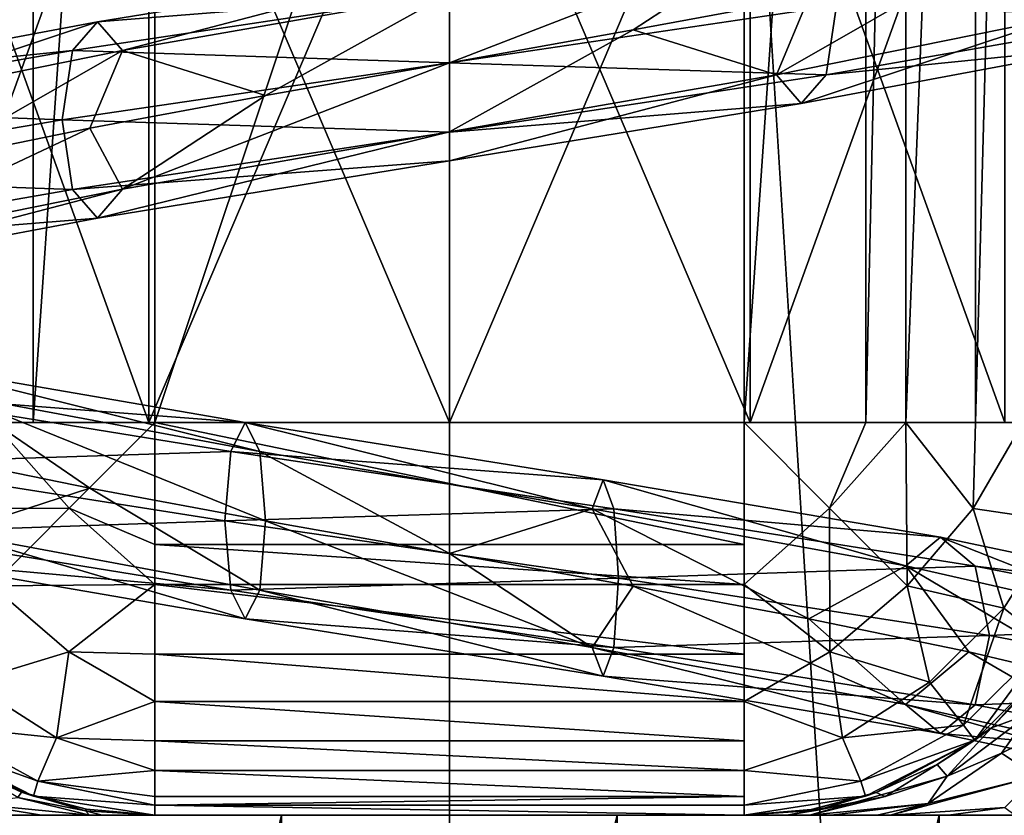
# Model space of a CAD drawing. Header units: millimetres. Extents: x -147 to 148, y -145 to 204.
# Tile 458 of 571: x 88.91 to 91.41, y 8.5 to 10.53. Entities that reach past the tile are written whole.
import ezdxf

# ---------------------------------------------------------------- set-up
doc = ezdxf.new("R2010")
doc.units = ezdxf.units.MM
doc.header["$LTSCALE"] = 26.699852
for name, color, linetype in [('1221', 7, 'CONTINUOUS'), ('1222', 7, 'CONTINUOUS'), ('1223', 7, 'CONTINUOUS'), ('1224', 7, 'CONTINUOUS'), ('1225', 7, 'CONTINUOUS'), ('1324', 7, 'CONTINUOUS'), ('1499', 7, 'CONTINUOUS'), ('1500', 7, 'CONTINUOUS'), ('1501', 7, 'CONTINUOUS'), ('1521', 7, 'CONTINUOUS'), ('1522', 7, 'CONTINUOUS'), ('743', 7, 'CONTINUOUS'), ('744', 7, 'CONTINUOUS'), ('760', 7, 'CONTINUOUS'), ('901', 7, 'CONTINUOUS'), ('902', 7, 'CONTINUOUS'), ('906', 7, 'CONTINUOUS'), ('915', 7, 'CONTINUOUS'), ('918', 7, 'CONTINUOUS'), ('920', 7, 'CONTINUOUS')]:
    doc.layers.add(name, color=color, linetype=linetype)

msp = doc.modelspace()

# ---------------------------------------------------------------- linework, layer by layer
at = {"layer": '1221', "color": 7, "linetype": 'CONTINUOUS', "true_color": 0xd8d8d8}
for points in [[(90.75, 9.5, 91.4), (90.75, 14, 91.4), (91.06, 14, 91.3507), (90.75, 9.5, 91.4)], [(90.75, 9.5, 91.4), (91.06, 14, 91.3507), (91.06, 9.5, 91.3507), (90.75, 9.5, 91.4)], [(91.06, 14, 91.3507), (91.1619, 14, 91.3112), (91.06, 9.5, 91.3507), (91.06, 14, 91.3507)], [(91.1619, 14, 91.3112), (91.1619, 9.5, 91.3112), (91.06, 9.5, 91.3507), (91.1619, 14, 91.3112)], [(91.1619, 14, 91.3112), (91.3394, 14, 91.2078), (91.1619, 9.5, 91.3112), (91.1619, 14, 91.3112)], [(91.1619, 9.5, 91.3112), (91.3394, 14, 91.2078), (91.3394, 9.5, 91.2078), (91.1619, 9.5, 91.3112)], [(91.3394, 14, 91.2078), (91.4604, 14, 91.1038), (91.3394, 9.5, 91.2078), (91.3394, 14, 91.2078)], [(91.3394, 9.5, 91.2078), (91.4604, 14, 91.1038), (91.4604, 9.5, 91.1038), (91.3394, 9.5, 91.2078)]]:
    msp.add_3dface(points, dxfattribs=at)
at = {"layer": '1222', "color": 7, "linetype": 'CONTINUOUS', "true_color": 0xd8d8d8}
for points in [[(90.75, 9.5, 91.4), (90.75, 9.0881, 91.3112), (90.75, 9.19, 91.3507), (90.75, 9.5, 91.4)], [(90.75, 9.0881, 91.3112), (90.75, 9.5, 91.4), (90.9679, 9.2821, 91.3513), (90.75, 9.0881, 91.3112)], [(90.9679, 9.2821, 91.3513), (90.75, 9.5, 91.4), (91.06, 9.5, 91.3507), (90.9679, 9.2821, 91.3513)], [(91.1619, 9.5, 91.3112), (90.9679, 9.2821, 91.3513), (91.06, 9.5, 91.3507), (91.1619, 9.5, 91.3112)], [(90.9679, 9.2821, 91.3513), (91.1619, 9.5, 91.3112), (91.1653, 9.0847, 91.2094), (90.9679, 9.2821, 91.3513)], [(91.1619, 9.5, 91.3112), (91.3394, 9.5, 91.2078), (91.3335, 9.2811, 91.182), (91.1619, 9.5, 91.3112)], [(91.1653, 9.0847, 91.2094), (91.1619, 9.5, 91.3112), (91.3335, 9.2811, 91.182), (91.1653, 9.0847, 91.2094)], [(91.3335, 9.2811, 91.182), (91.3394, 9.5, 91.2078), (91.4604, 9.5, 91.1038), (91.3335, 9.2811, 91.182)], [(91.3335, 9.2811, 91.182), (91.4604, 9.5, 91.1038), (91.5526, 9.2495, 90.9414), (91.3335, 9.2811, 91.182)], [(90.75, 9.0881, 91.3112), (90.9679, 9.2821, 91.3513), (90.9689, 8.9165, 91.182), (90.75, 9.0881, 91.3112)], [(90.9689, 8.9165, 91.182), (90.9679, 9.2821, 91.3513), (91.1653, 9.0847, 91.2094), (90.9689, 8.9165, 91.182)], [(91.1653, 9.0847, 91.2094), (91.3335, 9.2811, 91.182), (91.4111, 9.0274, 90.9828), (91.1653, 9.0847, 91.2094)], [(91.4111, 9.0274, 90.9828), (91.3335, 9.2811, 91.182), (91.5526, 9.2495, 90.9414), (91.4111, 9.0274, 90.9828)], [(91.5207, 8.9409, 90.7055), (91.4111, 9.0274, 90.9828), (91.5526, 9.2495, 90.9414), (91.5207, 8.9409, 90.7055)], [(90.75, 8.7896, 91.1038), (90.75, 8.9105, 91.2078), (90.75, 9.0881, 91.3112), (90.75, 8.7896, 91.1038)], [(90.75, 8.7896, 91.1038), (90.75, 9.0881, 91.3112), (90.9689, 8.9165, 91.182), (90.75, 8.7896, 91.1038)], [(90.9689, 8.9165, 91.182), (91.1653, 9.0847, 91.2094), (91.2226, 8.8389, 90.9828), (90.9689, 8.9165, 91.182)], [(91.2226, 8.8389, 90.9828), (91.1653, 9.0847, 91.2094), (91.4111, 9.0274, 90.9828), (91.2226, 8.8389, 90.9828)], [(91.3091, 8.7293, 90.7055), (91.2226, 8.8389, 90.9828), (91.4111, 9.0274, 90.9828), (91.3091, 8.7293, 90.7055)], [(91.5207, 8.9409, 90.7055), (91.3091, 8.7293, 90.7055), (91.4111, 9.0274, 90.9828), (91.5207, 8.9409, 90.7055)], [(91.5207, 8.9409, 90.7055), (91.3378, 8.691, 90.4), (91.3091, 8.7293, 90.7055), (91.5207, 8.9409, 90.7055)], [(91.559, 8.9122, 90.4), (91.3378, 8.691, 90.4), (91.5207, 8.9409, 90.7055), (91.559, 8.9122, 90.4)], [(90.75, 8.7896, 91.1038), (90.9689, 8.9165, 91.182), (91.0005, 8.6974, 90.9414), (90.75, 8.7896, 91.1038)], [(91.0005, 8.6974, 90.9414), (90.9689, 8.9165, 91.182), (91.2226, 8.8389, 90.9828), (91.0005, 8.6974, 90.9414)], [(91.3091, 8.7293, 90.7055), (91.0005, 8.6974, 90.9414), (91.2226, 8.8389, 90.9828), (91.3091, 8.7293, 90.7055)], [(90.75, 8.6143, 90.8642), (90.75, 8.6894, 90.9855), (90.75, 8.7896, 91.1038), (90.75, 8.6143, 90.8642)], [(90.75, 8.6143, 90.8642), (90.75, 8.7896, 91.1038), (91.0005, 8.6974, 90.9414), (90.75, 8.6143, 90.8642)], [(91.3091, 8.7293, 90.7055), (91.0475, 8.5867, 90.6782), (91.0005, 8.6974, 90.9414), (91.3091, 8.7293, 90.7055)], [(91.3091, 8.7293, 90.7055), (91.3378, 8.691, 90.4), (91.0475, 8.5867, 90.6782), (91.3091, 8.7293, 90.7055)], [(91.0475, 8.5867, 90.6782), (90.75, 8.6143, 90.8642), (91.0005, 8.6974, 90.9414), (91.0475, 8.5867, 90.6782)], [(91.3378, 8.691, 90.4), (91.059, 8.5489, 90.4), (91.0475, 8.5867, 90.6782), (91.3378, 8.691, 90.4)], [(90.75, 8.526, 90.6266), (90.75, 8.5479, 90.7058), (90.75, 8.6143, 90.8642), (90.75, 8.526, 90.6266)], [(90.75, 8.526, 90.6266), (90.75, 8.6143, 90.8642), (91.0475, 8.5867, 90.6782), (90.75, 8.526, 90.6266)], [(91.059, 8.5489, 90.4), (90.75, 8.526, 90.6266), (91.0475, 8.5867, 90.6782), (91.059, 8.5489, 90.4)], [(91.059, 8.5489, 90.4), (90.75, 8.5, 90.4), (90.75, 8.526, 90.6266), (91.059, 8.5489, 90.4)]]:
    msp.add_3dface(points, dxfattribs=at)
at = {"layer": '1223', "color": 7, "linetype": 'CONTINUOUS', "true_color": 0xd8d8d8}
for points in [[(89.25, 9.5, 91.4), (90.75, 9.5, 91.4), (90.75, 9.19, 91.3507), (89.25, 9.5, 91.4)], [(89.25, 9.19, 91.3507), (89.25, 9.5, 91.4), (90.75, 9.19, 91.3507), (89.25, 9.19, 91.3507)], [(89.25, 9.0881, 91.3112), (89.25, 9.19, 91.3507), (90.75, 9.0881, 91.3112), (89.25, 9.0881, 91.3112)], [(90.75, 9.0881, 91.3112), (89.25, 9.19, 91.3507), (90.75, 9.19, 91.3507), (90.75, 9.0881, 91.3112)], [(89.25, 8.9106, 91.2078), (89.25, 9.0881, 91.3112), (90.75, 8.9105, 91.2078), (89.25, 8.9106, 91.2078)], [(90.75, 8.9105, 91.2078), (89.25, 9.0881, 91.3112), (90.75, 9.0881, 91.3112), (90.75, 8.9105, 91.2078)], [(89.25, 8.7896, 91.1038), (89.25, 8.9106, 91.2078), (90.75, 8.7896, 91.1038), (89.25, 8.7896, 91.1038)], [(90.75, 8.7896, 91.1038), (89.25, 8.9106, 91.2078), (90.75, 8.9105, 91.2078), (90.75, 8.7896, 91.1038)], [(89.25, 8.6894, 90.9856), (89.25, 8.7896, 91.1038), (90.75, 8.6894, 90.9855), (89.25, 8.6894, 90.9856)], [(90.75, 8.6894, 90.9855), (89.25, 8.7896, 91.1038), (90.75, 8.7896, 91.1038), (90.75, 8.6894, 90.9855)], [(89.25, 8.6143, 90.8642), (89.25, 8.6894, 90.9856), (90.75, 8.6143, 90.8642), (89.25, 8.6143, 90.8642)], [(90.75, 8.6143, 90.8642), (89.25, 8.6894, 90.9856), (90.75, 8.6894, 90.9855), (90.75, 8.6143, 90.8642)], [(89.25, 8.5479, 90.7058), (89.25, 8.6143, 90.8642), (90.75, 8.5479, 90.7058), (89.25, 8.5479, 90.7058)], [(90.75, 8.5479, 90.7058), (89.25, 8.6143, 90.8642), (90.75, 8.6143, 90.8642), (90.75, 8.5479, 90.7058)], [(89.25, 8.526, 90.6266), (89.25, 8.5479, 90.7058), (90.75, 8.5479, 90.7058), (89.25, 8.526, 90.6266)], [(90.75, 8.526, 90.6266), (89.25, 8.526, 90.6266), (90.75, 8.5479, 90.7058), (90.75, 8.526, 90.6266)], [(90.75, 8.5, 90.4), (89.25, 8.5, 90.4), (89.25, 8.526, 90.6266), (90.75, 8.5, 90.4)], [(90.75, 8.5, 90.4), (89.25, 8.526, 90.6266), (90.75, 8.526, 90.6266), (90.75, 8.5, 90.4)]]:
    msp.add_3dface(points, dxfattribs=at)
at = {"layer": '1224', "color": 7, "linetype": 'CONTINUOUS', "true_color": 0xd8d8d8}
for points in [[(88.8381, 9.5, 91.3112), (89.0321, 9.2821, 91.3513), (88.6665, 9.2811, 91.182), (88.8381, 9.5, 91.3112)], [(89.25, 9.5, 91.4), (88.8381, 9.5, 91.3112), (88.94, 9.5, 91.3507), (89.25, 9.5, 91.4)], [(88.8381, 9.5, 91.3112), (89.25, 9.5, 91.4), (89.0321, 9.2821, 91.3513), (88.8381, 9.5, 91.3112)], [(89.0321, 9.2821, 91.3513), (89.25, 9.5, 91.4), (89.25, 9.19, 91.3507), (89.0321, 9.2821, 91.3513)], [(88.6665, 9.2811, 91.182), (89.0321, 9.2821, 91.3513), (88.8347, 9.0847, 91.2094), (88.6665, 9.2811, 91.182)], [(89.0321, 9.2821, 91.3513), (89.25, 9.0881, 91.3112), (88.8347, 9.0847, 91.2094), (89.0321, 9.2821, 91.3513)], [(89.25, 9.0881, 91.3112), (89.0321, 9.2821, 91.3513), (89.25, 9.19, 91.3507), (89.25, 9.0881, 91.3112)], [(88.8347, 9.0847, 91.2094), (89.0311, 8.9165, 91.182), (88.7774, 8.8389, 90.9828), (88.8347, 9.0847, 91.2094)], [(88.8347, 9.0847, 91.2094), (89.25, 9.0881, 91.3112), (89.0311, 8.9165, 91.182), (88.8347, 9.0847, 91.2094)], [(89.25, 9.0881, 91.3112), (89.25, 8.9106, 91.2078), (89.0311, 8.9165, 91.182), (89.25, 9.0881, 91.3112)], [(88.7774, 8.8389, 90.9828), (89.0311, 8.9165, 91.182), (88.9995, 8.6974, 90.9414), (88.7774, 8.8389, 90.9828)], [(89.0311, 8.9165, 91.182), (89.25, 8.7896, 91.1038), (88.9995, 8.6974, 90.9414), (89.0311, 8.9165, 91.182)], [(89.0311, 8.9165, 91.182), (89.25, 8.9106, 91.2078), (89.25, 8.7896, 91.1038), (89.0311, 8.9165, 91.182)], [(88.6909, 8.7293, 90.7055), (88.7774, 8.8389, 90.9828), (88.9995, 8.6974, 90.9414), (88.6909, 8.7293, 90.7055)], [(89.25, 8.7896, 91.1038), (89.25, 8.6894, 90.9856), (88.9995, 8.6974, 90.9414), (89.25, 8.7896, 91.1038)], [(88.9525, 8.5867, 90.6782), (88.6622, 8.691, 90.4), (88.6909, 8.7293, 90.7055), (88.9525, 8.5867, 90.6782)], [(88.9525, 8.5867, 90.6782), (88.6909, 8.7293, 90.7055), (88.9995, 8.6974, 90.9414), (88.9525, 8.5867, 90.6782)], [(88.941, 8.5489, 90.4), (88.6622, 8.691, 90.4), (88.9525, 8.5867, 90.6782), (88.941, 8.5489, 90.4)], [(88.9525, 8.5867, 90.6782), (88.9995, 8.6974, 90.9414), (89.25, 8.6143, 90.8642), (88.9525, 8.5867, 90.6782)], [(88.9995, 8.6974, 90.9414), (89.25, 8.6894, 90.9856), (89.25, 8.6143, 90.8642), (88.9995, 8.6974, 90.9414)], [(88.9525, 8.5867, 90.6782), (89.25, 8.6143, 90.8642), (89.25, 8.5479, 90.7058), (88.9525, 8.5867, 90.6782)], [(89.25, 8.526, 90.6266), (88.941, 8.5489, 90.4), (88.9525, 8.5867, 90.6782), (89.25, 8.526, 90.6266)], [(89.25, 8.526, 90.6266), (88.9525, 8.5867, 90.6782), (89.25, 8.5479, 90.7058), (89.25, 8.526, 90.6266)], [(89.25, 8.5, 90.4), (88.941, 8.5489, 90.4), (89.25, 8.526, 90.6266), (89.25, 8.5, 90.4)]]:
    msp.add_3dface(points, dxfattribs=at)
at = {"layer": '1225', "color": 7, "linetype": 'CONTINUOUS', "true_color": 0xd8d8d8}
for points in [[(88.8381, 14, 91.3112), (88.94, 14, 91.3507), (88.8381, 9.5, 91.3112), (88.8381, 14, 91.3112)], [(88.8381, 9.5, 91.3112), (88.94, 14, 91.3507), (88.94, 9.5, 91.3507), (88.8381, 9.5, 91.3112)], [(89.25, 14, 91.4), (89.25, 9.5, 91.4), (88.94, 9.5, 91.3507), (89.25, 14, 91.4)], [(88.94, 14, 91.3507), (89.25, 14, 91.4), (88.94, 9.5, 91.3507), (88.94, 14, 91.3507)]]:
    msp.add_3dface(points, dxfattribs=at)
at = {"layer": '1324', "color": 7, "linetype": 'CONTINUOUS', "true_color": 0xd8d8d8}
for points in [[(88.9013, 8.5454, 87.7736), (89.0841, 8.5, 87.6704), (88.7808, 8.5299, 87.5656), (88.9013, 8.5454, 87.7736)], [(89.0841, 8.5, 87.6704), (88.9619, 8.5, 87.5149), (88.7808, 8.5299, 87.5656), (89.0841, 8.5, 87.6704)], [(88.9619, 8.5, 87.5149), (88.876, 8.5, 87.4173), (88.7808, 8.5299, 87.5656), (88.9619, 8.5, 87.5149)], [(89.0841, 8.5, 87.6704), (88.9013, 8.5454, 87.7736), (89.0737, 8.5118, 87.8381), (89.0841, 8.5, 87.6704)], [(89.25, 8.5, 87.9), (89.1158, 8.5, 87.712), (89.0737, 8.5118, 87.8381), (89.25, 8.5, 87.9)], [(89.1158, 8.5, 87.712), (89.0841, 8.5, 87.6704), (89.0737, 8.5118, 87.8381), (89.1158, 8.5, 87.712)]]:
    msp.add_3dface(points, dxfattribs=at)
at = {"layer": '1499', "color": 7, "linetype": 'CONTINUOUS', "true_color": 0xd8d8d8}
for points in [[(88.5856, 9.5, 85.314), (89.2344, 9.5, 85.7476), (88.5856, 11.3, 85.314), (88.5856, 9.5, 85.314)], [(88.5856, 11.3, 85.314), (89.2344, 9.5, 85.7476), (89.2344, 11.3, 85.7476), (88.5856, 11.3, 85.314)], [(89.2344, 9.5, 82.0524), (88.5856, 9.5, 82.486), (89.2344, 11.3, 82.0524), (89.2344, 9.5, 82.0524)], [(89.2344, 11.3, 82.0524), (88.5856, 9.5, 82.486), (88.5856, 11.3, 82.486), (89.2344, 11.3, 82.0524)], [(90, 9.5, 85.9), (90, 11.3, 85.9), (89.2344, 11.3, 85.7476), (90, 9.5, 85.9)], [(89.2344, 9.5, 85.7476), (90, 9.5, 85.9), (89.2344, 11.3, 85.7476), (89.2344, 9.5, 85.7476)], [(90, 9.5, 81.9), (89.2344, 9.5, 82.0524), (90, 11.3, 81.9), (90, 9.5, 81.9)], [(90, 11.3, 81.9), (89.2344, 9.5, 82.0524), (89.2344, 11.3, 82.0524), (90, 11.3, 81.9)]]:
    msp.add_3dface(points, dxfattribs=at)
at = {"layer": '1500', "color": 7, "linetype": 'CONTINUOUS', "true_color": 0xd8d8d8}
for points in [[(89.2344, 9.5, 85.7476), (88.5856, 9.5, 85.314), (89.2344, 9.5, 82.0524), (89.2344, 9.5, 85.7476)], [(88.5856, 9.5, 85.314), (88.5856, 9.5, 82.486), (89.2344, 9.5, 82.0524), (88.5856, 9.5, 85.314)], [(90, 9.5, 85.9), (89.2344, 9.5, 85.7476), (90, 9.5, 81.9), (90, 9.5, 85.9)], [(89.2344, 9.5, 85.7476), (89.2344, 9.5, 82.0524), (90, 9.5, 81.9), (89.2344, 9.5, 85.7476)], [(90, 9.5, 85.9), (90, 9.5, 81.9), (90.7656, 9.5, 82.0524), (90, 9.5, 85.9)], [(90.7656, 9.5, 85.7476), (90, 9.5, 85.9), (90.7656, 9.5, 82.0524), (90.7656, 9.5, 85.7476)], [(91.4144, 9.5, 85.314), (90.7656, 9.5, 85.7476), (91.4144, 9.5, 82.486), (91.4144, 9.5, 85.314)], [(91.4144, 9.5, 82.486), (90.7656, 9.5, 85.7476), (90.7656, 9.5, 82.0524), (91.4144, 9.5, 82.486)]]:
    msp.add_3dface(points, dxfattribs=at)
at = {"layer": '1501', "color": 7, "linetype": 'CONTINUOUS', "true_color": 0xd8d8d8}
for points in [[(90, 11.3, 85.9), (90, 9.5, 85.9), (90.7656, 9.5, 85.7476), (90, 11.3, 85.9)], [(90, 11.3, 85.9), (90.7656, 9.5, 85.7476), (90.7656, 11.3, 85.7476), (90, 11.3, 85.9)], [(90, 9.5, 81.9), (90, 11.3, 81.9), (90.7656, 11.3, 82.0524), (90, 9.5, 81.9)], [(90.7656, 9.5, 82.0524), (90, 9.5, 81.9), (90.7656, 11.3, 82.0524), (90.7656, 9.5, 82.0524)], [(90.7656, 9.5, 85.7476), (91.4144, 9.5, 85.314), (90.7656, 11.3, 85.7476), (90.7656, 9.5, 85.7476)], [(91.4144, 9.5, 85.314), (91.4144, 11.3, 85.314), (90.7656, 11.3, 85.7476), (91.4144, 9.5, 85.314)], [(91.4144, 9.5, 82.486), (90.7656, 9.5, 82.0524), (91.4144, 11.3, 82.486), (91.4144, 9.5, 82.486)], [(90.7656, 9.5, 82.0524), (90.7656, 11.3, 82.0524), (91.4144, 11.3, 82.486), (90.7656, 9.5, 82.0524)]]:
    msp.add_3dface(points, dxfattribs=at)
at = {"layer": '1521', "linetype": 'CONTINUOUS'}
for points in [[(90.4678, 10.5, 86.1008), (90, 10.4167, 86.15), (90.8326, 10.7393, 86.0689), (90.4678, 10.5, 86.1008)], [(90.8326, 10.7393, 86.0689), (90, 10.4167, 86.15), (90, 10.5934, 86.2232), (90.8326, 10.7393, 86.0689)], [(90.9152, 10.5833, 85.9555), (90.4678, 10.5, 86.1008), (90.8326, 10.7393, 86.0689), (90.9152, 10.5833, 85.9555)], [(90, 10.6667, 86.4002), (89.1674, 10.4476, 86.0689), (89.104, 10.5208, 86.2341), (90, 10.6667, 86.4002)], [(90, 10.6667, 86.4002), (89.104, 10.5208, 86.2341), (90, 10.5932, 86.5771), (90, 10.6667, 86.4002)], [(90, 10.5934, 86.2232), (89.1674, 10.4476, 86.0689), (90, 10.6667, 86.4002), (90, 10.5934, 86.2232)], [(90, 10.5932, 86.5771), (89.104, 10.5208, 86.2341), (89.0406, 10.4473, 86.3992), (90, 10.5932, 86.5771)], [(90, 10.5932, 86.5771), (89.0406, 10.4473, 86.3992), (90, 10.4167, 86.65), (90, 10.5932, 86.5771)], [(90, 10.5934, 86.2232), (89.5322, 10.3333, 86.1008), (89.1674, 10.4476, 86.0689), (90, 10.5934, 86.2232)], [(90, 10.4167, 86.15), (89.5322, 10.3333, 86.1008), (90, 10.5934, 86.2232), (90, 10.4167, 86.15)], [(90.9855, 10.5625, 86.4673), (90, 10.5932, 86.5771), (90, 10.4167, 86.65), (90.9855, 10.5625, 86.4673)], [(89.104, 10.5208, 86.2341), (88.4455, 10.3018, 85.6265), (88.327, 10.375, 85.758), (89.104, 10.5208, 86.2341)], [(89.104, 10.5208, 86.2341), (88.327, 10.375, 85.758), (89.0406, 10.4473, 86.3992), (89.104, 10.5208, 86.2341)], [(89.1674, 10.4476, 86.0689), (88.4455, 10.3018, 85.6265), (89.104, 10.5208, 86.2341), (89.1674, 10.4476, 86.0689)], [(89.0406, 10.4473, 86.3992), (88.327, 10.375, 85.758), (88.2087, 10.3015, 85.8894), (89.0406, 10.4473, 86.3992)], [(89.0406, 10.4473, 86.3992), (88.2087, 10.3015, 85.8894), (89.0145, 10.2708, 86.4673), (89.0406, 10.4473, 86.3992)], [(89.1674, 10.4476, 86.0689), (88.6775, 10.1667, 85.7203), (88.4455, 10.3018, 85.6265), (89.1674, 10.4476, 86.0689)], [(89.0848, 10.25, 85.9555), (88.6775, 10.1667, 85.7203), (89.1674, 10.4476, 86.0689), (89.0848, 10.25, 85.9555)], [(90, 10.4167, 86.65), (89.0406, 10.4473, 86.3992), (89.0145, 10.2708, 86.4673), (90, 10.4167, 86.65)], [(89.5322, 10.3333, 86.1008), (89.0848, 10.25, 85.9555), (89.1674, 10.4476, 86.0689), (89.5322, 10.3333, 86.1008)], [(89.0145, 10.2708, 86.4673), (88.2087, 10.3015, 85.8894), (88.1599, 10.125, 85.9436), (89.0145, 10.2708, 86.4673)], [(88.6383, 9.6458, 81.8032), (89.4802, 9.5, 81.4544), (88.542, 9.5723, 81.6548), (88.6383, 9.6458, 81.8032)], [(88.7347, 9.5726, 81.9516), (89.517, 9.4268, 81.6275), (88.6383, 9.6458, 81.8032), (88.7347, 9.5726, 81.9516)], [(88.6383, 9.6458, 81.8032), (89.517, 9.4268, 81.6275), (89.4802, 9.5, 81.4544), (88.6383, 9.6458, 81.8032)], [(88.542, 9.5723, 81.6548), (89.4434, 9.4265, 81.2814), (88.5022, 9.3958, 81.5937), (88.542, 9.5723, 81.6548)], [(88.542, 9.5723, 81.6548), (89.4802, 9.5, 81.4544), (89.4434, 9.4265, 81.2814), (88.542, 9.5723, 81.6548)], [(88.6775, 9.4167, 82.0797), (89.0848, 9.3333, 81.8445), (88.7347, 9.5726, 81.9516), (88.6775, 9.4167, 82.0797)], [(89.0848, 9.3333, 81.8445), (89.5322, 9.25, 81.6992), (88.7347, 9.5726, 81.9516), (89.0848, 9.3333, 81.8445)], [(88.7347, 9.5726, 81.9516), (89.5322, 9.25, 81.6992), (89.517, 9.4268, 81.6275), (88.7347, 9.5726, 81.9516)], [(89.4802, 9.5, 81.4544), (90.3911, 9.3542, 81.4306), (89.4434, 9.4265, 81.2814), (89.4802, 9.5, 81.4544)], [(89.517, 9.4268, 81.6275), (90.3634, 9.2809, 81.6054), (89.4802, 9.5, 81.4544), (89.517, 9.4268, 81.6275)], [(89.4802, 9.5, 81.4544), (90.3634, 9.2809, 81.6054), (90.3911, 9.3542, 81.4306), (89.4802, 9.5, 81.4544)], [(88.5022, 9.3958, 81.5937), (89.4434, 9.4265, 81.2814), (89.4282, 9.25, 81.2101), (88.5022, 9.3958, 81.5937)], [(89.4434, 9.4265, 81.2814), (90.4188, 9.2807, 81.2559), (89.4282, 9.25, 81.2101), (89.4434, 9.4265, 81.2814)], [(89.4434, 9.4265, 81.2814), (90.3911, 9.3542, 81.4306), (90.4188, 9.2807, 81.2559), (89.4434, 9.4265, 81.2814)], [(89.5322, 9.25, 81.6992), (90, 9.1667, 81.65), (89.517, 9.4268, 81.6275), (89.5322, 9.25, 81.6992)], [(89.517, 9.4268, 81.6275), (90, 9.1667, 81.65), (90.3634, 9.2809, 81.6054), (89.517, 9.4268, 81.6275)], [(90.3634, 9.2809, 81.6054), (91.1616, 9.1351, 81.888), (90.3911, 9.3542, 81.4306), (90.3634, 9.2809, 81.6054)], [(90.3911, 9.3542, 81.4306), (91.1616, 9.1351, 81.888), (91.2501, 9.2083, 81.7348), (90.3911, 9.3542, 81.4306)], [(90.3911, 9.3542, 81.4306), (91.2501, 9.2083, 81.7348), (90.4188, 9.2807, 81.2559), (90.3911, 9.3542, 81.4306)], [(89.4282, 9.25, 81.2101), (90.4188, 9.2807, 81.2559), (90.4302, 9.1042, 81.1839), (89.4282, 9.25, 81.2101)], [(90, 9.1667, 81.65), (90.4678, 9.0833, 81.6992), (90.3634, 9.2809, 81.6054), (90, 9.1667, 81.65)], [(90.4678, 9.0833, 81.6992), (90.9152, 9, 81.8445), (90.3634, 9.2809, 81.6054), (90.4678, 9.0833, 81.6992)], [(90.3634, 9.2809, 81.6054), (90.9152, 9, 81.8445), (91.1616, 9.1351, 81.888), (90.3634, 9.2809, 81.6054)], [(90.4188, 9.2807, 81.2559), (91.2501, 9.2083, 81.7348), (91.3385, 9.1348, 81.5816), (90.4188, 9.2807, 81.2559)], [(90.4188, 9.2807, 81.2559), (91.3385, 9.1348, 81.5816), (90.4302, 9.1042, 81.1839), (90.4188, 9.2807, 81.2559)], [(91.1616, 9.1351, 81.888), (91.8055, 8.9893, 82.4379), (91.2501, 9.2083, 81.7348), (91.1616, 9.1351, 81.888)], [(91.2501, 9.2083, 81.7348), (91.8055, 8.9893, 82.4379), (91.943, 9.0625, 82.3266), (91.2501, 9.2083, 81.7348)], [(91.2501, 9.2083, 81.7348), (91.943, 9.0625, 82.3266), (91.3385, 9.1348, 81.5816), (91.2501, 9.2083, 81.7348)], [(90.4302, 9.1042, 81.1839), (91.3385, 9.1348, 81.5816), (91.375, 8.9583, 81.5184), (90.4302, 9.1042, 81.1839)], [(90.9152, 9, 81.8445), (91.3225, 8.9167, 82.0797), (91.1616, 9.1351, 81.888), (90.9152, 9, 81.8445)], [(91.3225, 8.9167, 82.0797), (91.6721, 8.8333, 82.3945), (91.1616, 9.1351, 81.888), (91.3225, 8.9167, 82.0797)], [(91.1616, 9.1351, 81.888), (91.6721, 8.8333, 82.3945), (91.8055, 8.9893, 82.4379), (91.1616, 9.1351, 81.888)], [(91.3385, 9.1348, 81.5816), (91.943, 9.0625, 82.3266), (92.0805, 8.989, 82.2153), (91.3385, 9.1348, 81.5816)], [(91.3385, 9.1348, 81.5816), (92.0805, 8.989, 82.2153), (91.375, 8.9583, 81.5184), (91.3385, 9.1348, 81.5816)], [(91.375, 8.9583, 81.5184), (92.0805, 8.989, 82.2153), (92.1372, 8.8125, 82.1694), (91.375, 8.9583, 81.5184)]]:
    msp.add_3dface(points, dxfattribs=at)
at = {"layer": '1522', "linetype": 'CONTINUOUS'}
for points in [[(90.9152, 10.5833, 85.9555), (91.3225, 10.6667, 85.7203), (90.8325, 10.386, 86.0687), (90.9152, 10.5833, 85.9555)], [(91.3225, 10.6667, 85.7203), (91.5544, 10.5318, 85.6263), (90.8325, 10.386, 86.0687), (91.3225, 10.6667, 85.7203)], [(90.4678, 10.5, 86.1008), (90.9152, 10.5833, 85.9555), (90.8325, 10.386, 86.0687), (90.4678, 10.5, 86.1008)], [(90.9855, 10.5625, 86.4673), (90, 10.4167, 86.65), (90.9593, 10.3857, 86.399), (90.9855, 10.5625, 86.4673)], [(91.7911, 10.5316, 85.8892), (90.9855, 10.5625, 86.4673), (90.9593, 10.3857, 86.399), (91.7911, 10.5316, 85.8892)], [(91.5544, 10.5318, 85.6263), (90.8958, 10.3125, 86.2338), (90.8325, 10.386, 86.0687), (91.5544, 10.5318, 85.6263)], [(91.6727, 10.4583, 85.7577), (90.8958, 10.3125, 86.2338), (91.5544, 10.5318, 85.6263), (91.6727, 10.4583, 85.7577)], [(91.7911, 10.5316, 85.8892), (90.9593, 10.3857, 86.399), (91.6727, 10.4583, 85.7577), (91.7911, 10.5316, 85.8892)], [(90, 10.4167, 86.15), (90.4678, 10.5, 86.1008), (90, 10.2402, 86.2229), (90, 10.4167, 86.15)], [(90.4678, 10.5, 86.1008), (90.8325, 10.386, 86.0687), (90, 10.2402, 86.2229), (90.4678, 10.5, 86.1008)], [(91.6727, 10.4583, 85.7577), (90.9593, 10.3857, 86.399), (90.8958, 10.3125, 86.2338), (91.6727, 10.4583, 85.7577)], [(90, 10.4167, 86.65), (89.0145, 10.2708, 86.4673), (90, 10.2399, 86.5768), (90, 10.4167, 86.65)], [(89.5322, 10.3333, 86.1008), (90, 10.4167, 86.15), (89.1675, 10.0943, 86.0687), (89.5322, 10.3333, 86.1008)], [(90, 10.4167, 86.15), (90, 10.2402, 86.2229), (89.1675, 10.0943, 86.0687), (90, 10.4167, 86.15)], [(90.9593, 10.3857, 86.399), (90, 10.4167, 86.65), (90, 10.2399, 86.5768), (90.9593, 10.3857, 86.399)], [(90.8958, 10.3125, 86.2338), (90, 10.1667, 86.3998), (90.8325, 10.386, 86.0687), (90.8958, 10.3125, 86.2338)], [(90.8325, 10.386, 86.0687), (90, 10.1667, 86.3998), (90, 10.2402, 86.2229), (90.8325, 10.386, 86.0687)], [(90.9593, 10.3857, 86.399), (90, 10.2399, 86.5768), (90.8958, 10.3125, 86.2338), (90.9593, 10.3857, 86.399)], [(89.0848, 10.25, 85.9555), (89.5322, 10.3333, 86.1008), (89.1675, 10.0943, 86.0687), (89.0848, 10.25, 85.9555)], [(90.8958, 10.3125, 86.2338), (90, 10.2399, 86.5768), (90, 10.1667, 86.3998), (90.8958, 10.3125, 86.2338)], [(89.0145, 10.2708, 86.4673), (88.1599, 10.125, 85.9436), (89.0407, 10.0941, 86.399), (89.0145, 10.2708, 86.4673)], [(90, 10.2399, 86.5768), (89.0145, 10.2708, 86.4673), (89.0407, 10.0941, 86.399), (90, 10.2399, 86.5768)], [(88.6775, 10.1667, 85.7203), (89.0848, 10.25, 85.9555), (88.4456, 9.9485, 85.6263), (88.6775, 10.1667, 85.7203)], [(89.0848, 10.25, 85.9555), (89.1675, 10.0943, 86.0687), (88.4456, 9.9485, 85.6263), (89.0848, 10.25, 85.9555)], [(90, 10.2399, 86.5768), (89.0407, 10.0941, 86.399), (90, 10.1667, 86.3998), (90, 10.2399, 86.5768)], [(90, 10.1667, 86.3998), (89.1042, 10.0208, 86.2338), (90, 10.2402, 86.2229), (90, 10.1667, 86.3998)], [(90, 10.2402, 86.2229), (89.1042, 10.0208, 86.2338), (89.1675, 10.0943, 86.0687), (90, 10.2402, 86.2229)], [(90, 10.1667, 86.3998), (89.0407, 10.0941, 86.399), (89.1042, 10.0208, 86.2338), (90, 10.1667, 86.3998)], [(89.0407, 10.0941, 86.399), (88.1599, 10.125, 85.9436), (88.2089, 9.9482, 85.8892), (89.0407, 10.0941, 86.399)], [(89.0407, 10.0941, 86.399), (88.2089, 9.9482, 85.8892), (89.1042, 10.0208, 86.2338), (89.0407, 10.0941, 86.399)], [(89.1042, 10.0208, 86.2338), (88.3273, 9.875, 85.7577), (89.1675, 10.0943, 86.0687), (89.1042, 10.0208, 86.2338)], [(89.1675, 10.0943, 86.0687), (88.3273, 9.875, 85.7577), (88.4456, 9.9485, 85.6263), (89.1675, 10.0943, 86.0687)], [(89.1042, 10.0208, 86.2338), (88.2089, 9.9482, 85.8892), (88.3273, 9.875, 85.7577), (89.1042, 10.0208, 86.2338)], [(89.0848, 9.3333, 81.8445), (88.6775, 9.4167, 82.0797), (88.7348, 9.2193, 81.9518), (89.0848, 9.3333, 81.8445)], [(88.5022, 9.3958, 81.5937), (89.4282, 9.25, 81.2101), (88.5421, 9.2191, 81.6551), (88.5022, 9.3958, 81.5937)], [(89.0848, 9.3333, 81.8445), (88.7348, 9.2193, 81.9518), (89.517, 9.0735, 81.6278), (89.0848, 9.3333, 81.8445)], [(89.5322, 9.25, 81.6992), (89.0848, 9.3333, 81.8445), (89.517, 9.0735, 81.6278), (89.5322, 9.25, 81.6992)], [(88.5421, 9.2191, 81.6551), (89.4282, 9.25, 81.2101), (89.4435, 9.0732, 81.2817), (88.5421, 9.2191, 81.6551)], [(89.4282, 9.25, 81.2101), (90.4302, 9.1042, 81.1839), (89.4435, 9.0732, 81.2817), (89.4282, 9.25, 81.2101)], [(89.5322, 9.25, 81.6992), (89.517, 9.0735, 81.6278), (90.3634, 8.9277, 81.6057), (89.5322, 9.25, 81.6992)], [(90, 9.1667, 81.65), (89.5322, 9.25, 81.6992), (90.3634, 8.9277, 81.6057), (90, 9.1667, 81.65)], [(88.5421, 9.2191, 81.6551), (89.4435, 9.0732, 81.2817), (88.6385, 9.1458, 81.8035), (88.5421, 9.2191, 81.6551)], [(88.6385, 9.1458, 81.8035), (89.4803, 9, 81.4548), (88.7348, 9.2193, 81.9518), (88.6385, 9.1458, 81.8035)], [(88.7348, 9.2193, 81.9518), (89.4803, 9, 81.4548), (89.517, 9.0735, 81.6278), (88.7348, 9.2193, 81.9518)], [(90.4678, 9.0833, 81.6992), (90, 9.1667, 81.65), (90.3634, 8.9277, 81.6057), (90.4678, 9.0833, 81.6992)], [(88.6385, 9.1458, 81.8035), (89.4435, 9.0732, 81.2817), (89.4803, 9, 81.4548), (88.6385, 9.1458, 81.8035)], [(89.4435, 9.0732, 81.2817), (90.4302, 9.1042, 81.1839), (90.4187, 8.9274, 81.2562), (89.4435, 9.0732, 81.2817)], [(90.4302, 9.1042, 81.1839), (91.375, 8.9583, 81.5184), (90.4187, 8.9274, 81.2562), (90.4302, 9.1042, 81.1839)], [(90.4678, 9.0833, 81.6992), (90.3634, 8.9277, 81.6057), (91.1615, 8.7818, 81.8883), (90.4678, 9.0833, 81.6992)], [(90.9152, 9, 81.8445), (90.4678, 9.0833, 81.6992), (91.1615, 8.7818, 81.8883), (90.9152, 9, 81.8445)], [(89.4435, 9.0732, 81.2817), (90.4187, 8.9274, 81.2562), (89.4803, 9, 81.4548), (89.4435, 9.0732, 81.2817)], [(89.4803, 9, 81.4548), (90.3911, 8.8542, 81.431), (89.517, 9.0735, 81.6278), (89.4803, 9, 81.4548)], [(89.517, 9.0735, 81.6278), (90.3911, 8.8542, 81.431), (90.3634, 8.9277, 81.6057), (89.517, 9.0735, 81.6278)], [(89.4803, 9, 81.4548), (90.4187, 8.9274, 81.2562), (90.3911, 8.8542, 81.431), (89.4803, 9, 81.4548)], [(91.3225, 8.9167, 82.0797), (90.9152, 9, 81.8445), (91.1615, 8.7818, 81.8883), (91.3225, 8.9167, 82.0797)], [(90.4187, 8.9274, 81.2562), (91.375, 8.9583, 81.5184), (91.3384, 8.7816, 81.5818), (90.4187, 8.9274, 81.2562)], [(91.375, 8.9583, 81.5184), (92.1372, 8.8125, 82.1694), (91.3384, 8.7816, 81.5818), (91.375, 8.9583, 81.5184)], [(90.3911, 8.8542, 81.431), (91.2499, 8.7083, 81.7351), (90.3634, 8.9277, 81.6057), (90.3911, 8.8542, 81.431)], [(90.3634, 8.9277, 81.6057), (91.2499, 8.7083, 81.7351), (91.1615, 8.7818, 81.8883), (90.3634, 8.9277, 81.6057)], [(90.4187, 8.9274, 81.2562), (91.3384, 8.7816, 81.5818), (90.3911, 8.8542, 81.431), (90.4187, 8.9274, 81.2562)], [(91.3225, 8.9167, 82.0797), (91.1615, 8.7818, 81.8883), (91.8053, 8.636, 82.4381), (91.3225, 8.9167, 82.0797)], [(91.6721, 8.8333, 82.3945), (91.3225, 8.9167, 82.0797), (91.8053, 8.636, 82.4381), (91.6721, 8.8333, 82.3945)], [(90.3911, 8.8542, 81.431), (91.3384, 8.7816, 81.5818), (91.2499, 8.7083, 81.7351), (90.3911, 8.8542, 81.431)], [(91.3384, 8.7816, 81.5818), (92.1372, 8.8125, 82.1694), (92.0802, 8.6357, 82.2155), (91.3384, 8.7816, 81.5818)], [(91.2499, 8.7083, 81.7351), (91.9427, 8.5625, 82.3268), (91.1615, 8.7818, 81.8883), (91.2499, 8.7083, 81.7351)], [(91.1615, 8.7818, 81.8883), (91.9427, 8.5625, 82.3268), (91.8053, 8.636, 82.4381), (91.1615, 8.7818, 81.8883)], [(91.3384, 8.7816, 81.5818), (92.0802, 8.6357, 82.2155), (91.2499, 8.7083, 81.7351), (91.3384, 8.7816, 81.5818)], [(91.2499, 8.7083, 81.7351), (92.0802, 8.6357, 82.2155), (91.9427, 8.5625, 82.3268), (91.2499, 8.7083, 81.7351)]]:
    msp.add_3dface(points, dxfattribs=at)
at = {"layer": '743', "color": 7, "linetype": 'CONTINUOUS', "true_color": 0xd8d8d8}
for points in [[(90, -23.5, 93.4), (90, 23.5, 93.4), (87.0535, 23.3145, 93.4), (90, -23.5, 93.4)], [(92.9464, 23.3145, 93.4), (90, 23.5, 93.4), (92.9465, -23.3145, 93.4), (92.9464, 23.3145, 93.4)], [(92.9465, -23.3145, 93.4), (90, 23.5, 93.4), (90, -23.5, 93.4), (92.9465, -23.3145, 93.4)], [(87.0536, -23.3145, 93.4), (90, -23.5, 93.4), (87.0535, 23.3145, 93.4), (87.0536, -23.3145, 93.4)]]:
    msp.add_3dface(points, dxfattribs=at)
at = {"layer": '744', "color": 7, "linetype": 'CONTINUOUS', "true_color": 0xd8d8d8}
for points in [[(89.25, 9.5, 91.4), (89.25, 14, 91.4), (90.75, 14, 91.4), (89.25, 9.5, 91.4)], [(90.75, 9.5, 91.4), (89.25, 9.5, 91.4), (90.75, 14, 91.4), (90.75, 9.5, 91.4)]]:
    msp.add_3dface(points, dxfattribs=at)
at = {"layer": '760', "color": 7, "linetype": 'CONTINUOUS', "true_color": 0xd8d8d8}
for points in [[(87, 8.5, 86.9), (87.8358, 8.5, 86.9), (90.4273, 8.5, 86.8693), (87, 8.5, 86.9)], [(88.7534, 8.5, 86.6287), (87, 8.5, 86.9), (89.5727, 8.5, 86.8693), (88.7534, 8.5, 86.6287)], [(89.5727, 8.5, 86.8693), (87, 8.5, 86.9), (90.4273, 8.5, 86.8693), (89.5727, 8.5, 86.8693)], [(88.0335, 8.5, 86.9172), (92.1642, 8.5, 86.9), (87.8358, 8.5, 86.9), (88.0335, 8.5, 86.9172)], [(87.8358, 8.5, 86.9), (92.1642, 8.5, 86.9), (90.4273, 8.5, 86.8693), (87.8358, 8.5, 86.9)], [(92.0025, 8.5, 86.9115), (92.1642, 8.5, 86.9), (88.0335, 8.5, 86.9172), (92.0025, 8.5, 86.9115)], [(91.8293, 8.5, 86.9494), (92.0025, 8.5, 86.9115), (88.0335, 8.5, 86.9172), (91.8293, 8.5, 86.9494)], [(88.2274, 8.5, 86.9675), (91.8293, 8.5, 86.9494), (88.0335, 8.5, 86.9172), (88.2274, 8.5, 86.9675)], [(91.6462, 8.5, 87.0194), (91.8293, 8.5, 86.9494), (88.2274, 8.5, 86.9675), (91.6462, 8.5, 87.0194)], [(88.4223, 8.5, 87.0541), (91.6462, 8.5, 87.0194), (88.2274, 8.5, 86.9675), (88.4223, 8.5, 87.0541)], [(91.4578, 8.5, 87.1262), (91.6462, 8.5, 87.0194), (88.4223, 8.5, 87.0541), (91.4578, 8.5, 87.1262)], [(88.5566, 8.5, 87.136), (91.4578, 8.5, 87.1262), (88.4223, 8.5, 87.0541), (88.5566, 8.5, 87.136)], [(91.4407, 8.5, 87.1379), (91.4578, 8.5, 87.1262), (88.5566, 8.5, 87.136), (91.4407, 8.5, 87.1379)], [(88.6127, 8.5, 87.1763), (91.4407, 8.5, 87.1379), (88.5566, 8.5, 87.136), (88.6127, 8.5, 87.1763)], [(91.2704, 8.5, 87.2722), (91.4407, 8.5, 87.1379), (88.6127, 8.5, 87.1763), (91.2704, 8.5, 87.2722)], [(88.7932, 8.5, 87.3318), (91.2704, 8.5, 87.2722), (88.6127, 8.5, 87.1763), (88.7932, 8.5, 87.3318)], [(88.876, 8.5, 87.4173), (91.2704, 8.5, 87.2722), (88.7932, 8.5, 87.3318), (88.876, 8.5, 87.4173)], [(91.1228, 8.5, 87.4185), (91.2704, 8.5, 87.2722), (88.876, 8.5, 87.4173), (91.1228, 8.5, 87.4185)], [(88.9619, 8.5, 87.5149), (91.1228, 8.5, 87.4185), (88.876, 8.5, 87.4173), (88.9619, 8.5, 87.5149)], [(91.0886, 8.5, 87.4563), (91.1228, 8.5, 87.4185), (88.9619, 8.5, 87.5149), (91.0886, 8.5, 87.4563)], [(90.9719, 8.5, 87.5974), (91.0886, 8.5, 87.4563), (88.9619, 8.5, 87.5149), (90.9719, 8.5, 87.5974)], [(89.0841, 8.5, 87.6704), (90.9719, 8.5, 87.5974), (88.9619, 8.5, 87.5149), (89.0841, 8.5, 87.6704)], [(90.9166, 8.5, 87.6691), (90.9719, 8.5, 87.5974), (89.0841, 8.5, 87.6704), (90.9166, 8.5, 87.6691)], [(89.1158, 8.5, 87.712), (90.9166, 8.5, 87.6691), (89.0841, 8.5, 87.6704), (89.1158, 8.5, 87.712)], [(90.859, 8.5, 87.746), (90.9166, 8.5, 87.6691), (89.1158, 8.5, 87.712), (90.859, 8.5, 87.746)], [(89.25, 8.5, 87.9), (90.859, 8.5, 87.746), (89.1158, 8.5, 87.712), (89.25, 8.5, 87.9)], [(90.75, 8.5, 87.9), (90.859, 8.5, 87.746), (89.25, 8.5, 87.9), (90.75, 8.5, 87.9)], [(90.75, 8.5, 90.4), (90.75, 8.5, 87.9), (89.25, 8.5, 90.4), (90.75, 8.5, 90.4)], [(89.25, 8.5, 90.4), (90.75, 8.5, 87.9), (89.25, 8.5, 87.9), (89.25, 8.5, 90.4)], [(90.4273, 8.5, 86.8693), (92.1642, 8.5, 86.9), (91.2466, 8.5, 86.6287), (90.4273, 8.5, 86.8693)], [(91.2466, 8.5, 86.6287), (92.1642, 8.5, 86.9), (91.9641, 8.5, 86.1676), (91.2466, 8.5, 86.6287)]]:
    msp.add_3dface(points, dxfattribs=at)
at = {"layer": '901', "color": 7, "linetype": 'CONTINUOUS', "true_color": 0xd8d8d8}
for points in [[(88.6622, 8.691, 90.4), (88.941, 8.5489, 90.4), (88.7602, 8.6282, 87.9), (88.6622, 8.691, 90.4)], [(88.7602, 8.6282, 87.9), (88.941, 8.5489, 90.4), (88.9108, 8.5593, 87.9), (88.7602, 8.6282, 87.9)], [(88.9108, 8.5593, 87.9), (88.941, 8.5489, 90.4), (89.076, 8.5153, 87.9), (88.9108, 8.5593, 87.9)], [(88.941, 8.5489, 90.4), (89.25, 8.5, 90.4), (89.076, 8.5153, 87.9), (88.941, 8.5489, 90.4)], [(89.25, 8.5, 90.4), (89.25, 8.5, 87.9), (89.076, 8.5153, 87.9), (89.25, 8.5, 90.4)]]:
    msp.add_3dface(points, dxfattribs=at)
at = {"layer": '902', "color": 7, "linetype": 'CONTINUOUS', "true_color": 0xd8d8d8}
for points in [[(91.3797, 8.7232, 87.9), (91.559, 8.9122, 90.4), (91.5864, 8.9518, 87.9), (91.3797, 8.7232, 87.9)], [(91.3378, 8.691, 90.4), (91.559, 8.9122, 90.4), (91.3797, 8.7232, 87.9), (91.3378, 8.691, 90.4)], [(91.242, 8.6294, 87.9), (91.3378, 8.691, 90.4), (91.3797, 8.7232, 87.9), (91.242, 8.6294, 87.9)], [(91.059, 8.5489, 90.4), (91.3378, 8.691, 90.4), (91.0868, 8.5584, 87.9), (91.059, 8.5489, 90.4)], [(91.0868, 8.5584, 87.9), (91.3378, 8.691, 90.4), (91.242, 8.6294, 87.9), (91.0868, 8.5584, 87.9)], [(90.75, 8.5, 87.9), (90.75, 8.5, 90.4), (91.059, 8.5489, 90.4), (90.75, 8.5, 87.9)], [(90.75, 8.5, 87.9), (91.059, 8.5489, 90.4), (90.9207, 8.5147, 87.9), (90.75, 8.5, 87.9)], [(90.9207, 8.5147, 87.9), (91.059, 8.5489, 90.4), (91.0868, 8.5584, 87.9), (90.9207, 8.5147, 87.9)]]:
    msp.add_3dface(points, dxfattribs=at)
at = {"layer": '906', "color": 7, "linetype": 'CONTINUOUS', "true_color": 0xd8d8d8}
for points in [[(88.7534, 8.5, 86.6287), (89.5727, 8.5, 86.8693), (88.7544, 5, 86.629), (88.7534, 8.5, 86.6287)], [(89.5727, 8.5, 86.8693), (89.5735, 5, 86.8695), (88.7544, 5, 86.629), (89.5727, 8.5, 86.8693)], [(89.5727, 8.5, 86.8693), (90.4273, 8.5, 86.8693), (89.5735, 5, 86.8695), (89.5727, 8.5, 86.8693)], [(90.4273, 8.5, 86.8693), (90.4265, 5, 86.8695), (89.5735, 5, 86.8695), (90.4273, 8.5, 86.8693)], [(90.4273, 8.5, 86.8693), (91.2466, 8.5, 86.6287), (90.4265, 5, 86.8695), (90.4273, 8.5, 86.8693)], [(91.2466, 8.5, 86.6287), (91.2456, 5, 86.629), (90.4265, 5, 86.8695), (91.2466, 8.5, 86.6287)], [(91.2466, 8.5, 86.6287), (91.9641, 8.5, 86.1676), (91.2456, 5, 86.629), (91.2466, 8.5, 86.6287)]]:
    msp.add_3dface(points, dxfattribs=at)
at = {"layer": '915', "color": 7, "linetype": 'CONTINUOUS', "true_color": 0xd8d8d8}
for points in [[(91.3797, 8.7232, 87.9), (91.5864, 8.9518, 87.9), (91.4766, 8.7587, 87.7087), (91.3797, 8.7232, 87.9)], [(91.2669, 8.5995, 87.7079), (91.3797, 8.7232, 87.9), (91.4766, 8.7587, 87.7087), (91.2669, 8.5995, 87.7079)], [(91.2669, 8.5995, 87.7079), (91.4766, 8.7587, 87.7087), (91.4057, 8.6582, 87.65), (91.2669, 8.5995, 87.7079)], [(91.4057, 8.6582, 87.65), (91.4766, 8.7587, 87.7087), (91.6264, 8.77, 87.5524), (91.4057, 8.6582, 87.65)], [(91.242, 8.6294, 87.9), (91.3797, 8.7232, 87.9), (91.2669, 8.5995, 87.7079), (91.242, 8.6294, 87.9)], [(91.0868, 8.5584, 87.9), (91.242, 8.6294, 87.9), (91.1094, 8.5483, 87.7696), (91.0868, 8.5584, 87.9)], [(91.1094, 8.5483, 87.7696), (91.242, 8.6294, 87.9), (91.2669, 8.5995, 87.7079), (91.1094, 8.5483, 87.7696)], [(90.9207, 8.5147, 87.9), (91.0868, 8.5584, 87.9), (90.9368, 8.5132, 87.8341), (90.9207, 8.5147, 87.9)], [(90.9368, 8.5132, 87.8341), (91.0868, 8.5584, 87.9), (91.1094, 8.5483, 87.7696), (90.9368, 8.5132, 87.8341)], [(90.75, 8.5, 87.9), (90.9207, 8.5147, 87.9), (90.9368, 8.5132, 87.8341), (90.75, 8.5, 87.9)]]:
    msp.add_3dface(points, dxfattribs=at)
at = {"layer": '918', "color": 7, "linetype": 'CONTINUOUS', "true_color": 0xd8d8d8}
for points in [[(88.7602, 8.6282, 87.9), (88.9108, 8.5593, 87.9), (88.9013, 8.5454, 87.7736), (88.7602, 8.6282, 87.9)], [(88.9013, 8.5454, 87.7736), (88.9108, 8.5593, 87.9), (89.0737, 8.5118, 87.8381), (88.9013, 8.5454, 87.7736)], [(88.9108, 8.5593, 87.9), (89.076, 8.5153, 87.9), (89.0737, 8.5118, 87.8381), (88.9108, 8.5593, 87.9)], [(89.076, 8.5153, 87.9), (89.25, 8.5, 87.9), (89.0737, 8.5118, 87.8381), (89.076, 8.5153, 87.9)]]:
    msp.add_3dface(points, dxfattribs=at)
at = {"layer": '920', "color": 7, "linetype": 'CONTINUOUS', "true_color": 0xd8d8d8}
for points in [[(91.4057, 8.6582, 87.65), (91.6264, 8.77, 87.5524), (91.4948, 8.6, 87.4744), (91.4057, 8.6582, 87.65)], [(91.2669, 8.5995, 87.7079), (91.4057, 8.6582, 87.65), (91.2189, 8.5298, 87.5657), (91.2669, 8.5995, 87.7079)], [(91.2189, 8.5298, 87.5657), (91.4057, 8.6582, 87.65), (91.4948, 8.6, 87.4744), (91.2189, 8.5298, 87.5657)], [(90.9166, 8.5, 87.6691), (91.1094, 8.5483, 87.7696), (91.2669, 8.5995, 87.7079), (90.9166, 8.5, 87.6691)], [(90.9166, 8.5, 87.6691), (91.2669, 8.5995, 87.7079), (91.2189, 8.5298, 87.5657), (90.9166, 8.5, 87.6691)], [(91.1228, 8.5, 87.4185), (91.2189, 8.5298, 87.5657), (91.4948, 8.6, 87.4744), (91.1228, 8.5, 87.4185)], [(91.1228, 8.5, 87.4185), (91.4948, 8.6, 87.4744), (91.4143, 8.5196, 87.3312), (91.1228, 8.5, 87.4185)], [(90.9166, 8.5, 87.6691), (90.859, 8.5, 87.746), (91.1094, 8.5483, 87.7696), (90.9166, 8.5, 87.6691)], [(90.859, 8.5, 87.746), (90.9368, 8.5132, 87.8341), (91.1094, 8.5483, 87.7696), (90.859, 8.5, 87.746)], [(90.9719, 8.5, 87.5974), (90.9166, 8.5, 87.6691), (91.2189, 8.5298, 87.5657), (90.9719, 8.5, 87.5974)], [(91.0886, 8.5, 87.4563), (90.9719, 8.5, 87.5974), (91.2189, 8.5298, 87.5657), (91.0886, 8.5, 87.4563)], [(91.1228, 8.5, 87.4185), (91.0886, 8.5, 87.4563), (91.2189, 8.5298, 87.5657), (91.1228, 8.5, 87.4185)], [(90.859, 8.5, 87.746), (90.75, 8.5, 87.9), (90.9368, 8.5132, 87.8341), (90.859, 8.5, 87.746)], [(91.2704, 8.5, 87.2722), (91.1228, 8.5, 87.4185), (91.4143, 8.5196, 87.3312), (91.2704, 8.5, 87.2722)], [(91.4407, 8.5, 87.1379), (91.2704, 8.5, 87.2722), (91.4143, 8.5196, 87.3312), (91.4407, 8.5, 87.1379)]]:
    msp.add_3dface(points, dxfattribs=at)

doc.saveas('drawing.dxf')
